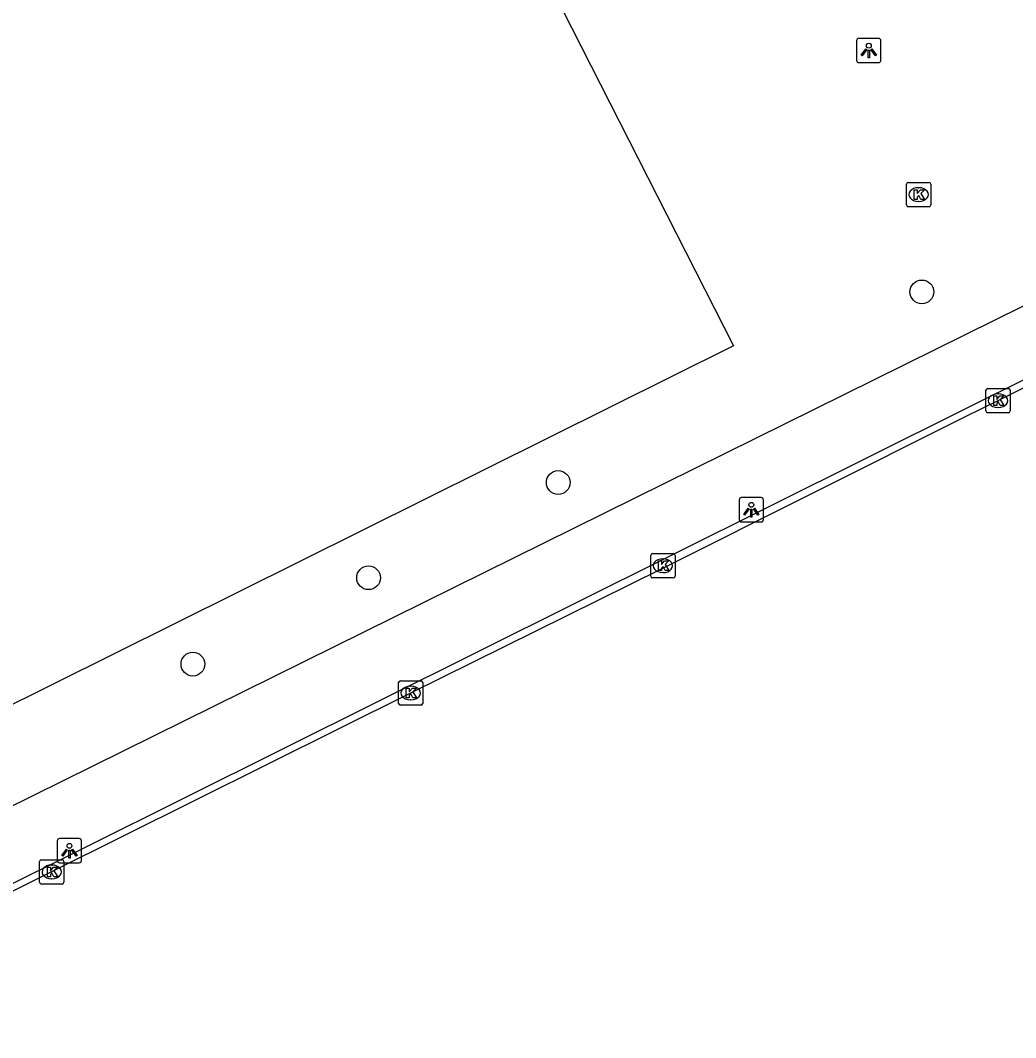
# Model space of a CAD drawing. Extents: x 157692 to 159670, y 381454 to 383289.
# Drawn here: x 157961.11 to 158002.07, y 381520.12 to 381562 of the extents above; entities that cross this region are included whole.
import ezdxf

# ---------------------------------------------------------------- set-up
doc = ezdxf.new("R2010")
doc.units = 0
for name, color, linetype in [('IMGEO_Boom', 7, 'Continuous'), ('IMGEO_Fietspad_gesloten', 7, 'Continuous'), ('IMGEO_Groenvoorziening', 7, 'Continuous'), ('IMGEO_Kolk', 7, 'Continuous'), ('IMGEO_Lichtpunt', 7, 'Continuous'), ('IMGEO_Pand', 7, 'Continuous')]:
    doc.layers.add(name, color=color, linetype=linetype)

msp = doc.modelspace()

# ---------------------------------------------------------------- linework, layer by layer
at = {"layer": 'IMGEO_Boom'}
for centre in [(157998.212, 381550.821), (157983.248, 381542.974), (157975.442, 381539.055), (157968.213, 381535.499)]:
    msp.add_circle(centre, 0.489, dxfattribs=at)
at = {"layer": 'IMGEO_Fietspad_gesloten'}
for points in [[(157948.729, 381520.123), (157948.595, 381520.399), (157951.776, 381521.984), (158000, 381546.003), (158010.726, 381551.345)], [(158010.864, 381551.068), (158001.344, 381546.344), (158000, 381545.672), (157987.477, 381539.407), (157977.172, 381534.309), (157962.4, 381526.946), (157948.729, 381520.123)]]:
    msp.add_lwpolyline(points, dxfattribs=at)
at = {"layer": 'IMGEO_Groenvoorziening'}
msp.add_lwpolyline([(158023.394, 381560.624), (158000, 381549.058), (157950.484, 381524.578), (157943.503, 381523.772), (157943.694, 381524.155), (157930.457, 381522.677)], dxfattribs=at)
at = {"layer": 'IMGEO_Kolk'}
for p, q in [((157997.579, 381554.403), (157997.579, 381555.255)), ((157997.654, 381555.329), (157998.506, 381555.329)), ((157998.58, 381555.255), (157998.58, 381554.403)), ((157998.067, 381555.109), (157998.092, 381555.109)), ((157998.09, 381554.549), (157998.065, 381554.549)), ((157998.506, 381554.329), (157997.654, 381554.329)), ((158000.922, 381546.845), (158001.774, 381546.845)), ((158000.847, 381545.919), (158000.847, 381546.771)), ((158001.335, 381546.625), (158001.36, 381546.625)), ((158001.848, 381546.771), (158001.848, 381545.919)), ((158001.358, 381546.065), (158001.333, 381546.065)), ((158001.774, 381545.845), (158000.922, 381545.845)), ((157987.052, 381539.122), (157987.052, 381539.974)), ((157987.127, 381540.048), (157987.979, 381540.048)), ((157987.54, 381539.828), (157987.565, 381539.828)), ((157988.053, 381539.974), (157988.053, 381539.122)), ((157987.979, 381539.048), (157987.127, 381539.048)), ((157987.563, 381539.268), (157987.538, 381539.268)), ((157976.675, 381533.884), (157976.675, 381534.736)), ((157976.75, 381534.81), (157977.602, 381534.81)), ((157977.676, 381534.736), (157977.676, 381533.884)), ((157977.163, 381534.59), (157977.188, 381534.59)), ((157977.186, 381534.03), (157977.161, 381534.03)), ((157977.602, 381533.81), (157976.75, 381533.81)), ((157961.903, 381526.521), (157961.903, 381527.373)), ((157961.978, 381527.447), (157962.83, 381527.447)), ((157962.391, 381527.227), (157962.416, 381527.227)), ((157962.904, 381527.373), (157962.904, 381526.521)), ((157962.83, 381526.447), (157961.978, 381526.447)), ((157962.414, 381526.667), (157962.389, 381526.667))]:
    msp.add_line(p, q, dxfattribs=at)
for points in [[(157997.579, 381554.403), (157997.579, 381555.255)], [(157997.654, 381555.329), (157998.506, 381555.329)], [(157998.58, 381555.255), (157998.58, 381554.403)], [(157997.9, 381555.029), (157998.023, 381555.029), (157998.023, 381554.878), (157998.153, 381555.029), (157998.317, 381555.029), (157998.171, 381554.878), (157998.324, 381554.629), (157998.172, 381554.629), (157998.087, 381554.793), (157998.023, 381554.726), (157998.023, 381554.629), (157997.9, 381554.629), (157997.9, 381555.029)], [(157998.506, 381554.329), (157997.654, 381554.329)], [(158000.922, 381546.845), (158001.774, 381546.845)], [(158000.847, 381545.919), (158000.847, 381546.771)], [(158001.168, 381546.545), (158001.291, 381546.545), (158001.291, 381546.394), (158001.421, 381546.545), (158001.585, 381546.545), (158001.439, 381546.394), (158001.592, 381546.145), (158001.44, 381546.145), (158001.355, 381546.309), (158001.291, 381546.242), (158001.291, 381546.145), (158001.168, 381546.145), (158001.168, 381546.545)], [(158001.848, 381546.771), (158001.848, 381545.919)], [(158001.774, 381545.845), (158000.922, 381545.845)], [(157987.052, 381539.122), (157987.052, 381539.974)], [(157987.127, 381540.048), (157987.979, 381540.048)], [(157987.373, 381539.748), (157987.496, 381539.748), (157987.496, 381539.597), (157987.626, 381539.748), (157987.79, 381539.748), (157987.644, 381539.597), (157987.797, 381539.348), (157987.645, 381539.348), (157987.56, 381539.512), (157987.496, 381539.445), (157987.496, 381539.348), (157987.373, 381539.348), (157987.373, 381539.748)], [(157988.053, 381539.974), (157988.053, 381539.122)], [(157987.979, 381539.048), (157987.127, 381539.048)], [(157976.675, 381533.884), (157976.675, 381534.736)], [(157976.75, 381534.81), (157977.602, 381534.81)], [(157977.676, 381534.736), (157977.676, 381533.884)], [(157976.996, 381534.51), (157977.119, 381534.51), (157977.119, 381534.359), (157977.249, 381534.51), (157977.413, 381534.51), (157977.267, 381534.359), (157977.42, 381534.11), (157977.268, 381534.11), (157977.183, 381534.274), (157977.119, 381534.207), (157977.119, 381534.11), (157976.996, 381534.11), (157976.996, 381534.51)], [(157977.602, 381533.81), (157976.75, 381533.81)], [(157961.903, 381526.521), (157961.903, 381527.373)], [(157961.978, 381527.447), (157962.83, 381527.447)], [(157962.904, 381527.373), (157962.904, 381526.521)], [(157962.224, 381527.147), (157962.347, 381527.147), (157962.347, 381526.996), (157962.477, 381527.147), (157962.641, 381527.147), (157962.495, 381526.996), (157962.648, 381526.747), (157962.496, 381526.747), (157962.411, 381526.911), (157962.347, 381526.844), (157962.347, 381526.747), (157962.224, 381526.747), (157962.224, 381527.147)], [(157962.83, 381526.447), (157961.978, 381526.447)]]:
    msp.add_lwpolyline(points, dxfattribs=at)
for centre, start, end in [((157997.656, 381555.253), 91.552, 178.448), ((157997.656, 381555.253), 91.552, 178.448), ((157998.504, 381555.253), 1.552, 88.448), ((157998.504, 381555.253), 1.552, 88.448), ((157997.656, 381554.405), 181.552, 268.448), ((157997.656, 381554.405), 181.552, 268.448), ((157998.504, 381554.405), 271.552, 358.448), ((157998.504, 381554.405), 271.552, 358.448), ((158000.924, 381546.769), 91.552, 178.448), ((158000.924, 381546.769), 91.552, 178.448), ((158001.772, 381546.769), 1.552, 88.448), ((158001.772, 381546.769), 1.552, 88.448), ((158000.924, 381545.921), 181.552, 268.448), ((158000.924, 381545.921), 181.552, 268.448), ((158001.772, 381545.921), 271.552, 358.448), ((158001.772, 381545.921), 271.552, 358.448), ((157987.129, 381539.972), 91.552, 178.448), ((157987.129, 381539.972), 91.552, 178.448), ((157987.977, 381539.972), 1.552, 88.448), ((157987.977, 381539.972), 1.552, 88.448), ((157987.129, 381539.124), 181.552, 268.448), ((157987.129, 381539.124), 181.552, 268.448), ((157987.977, 381539.124), 271.552, 358.448), ((157987.977, 381539.124), 271.552, 358.448), ((157976.752, 381534.734), 91.552, 178.448), ((157976.752, 381534.734), 91.552, 178.448), ((157977.6, 381534.734), 1.552, 88.448), ((157977.6, 381534.734), 1.552, 88.448), ((157976.752, 381533.886), 181.552, 268.448), ((157976.752, 381533.886), 181.552, 268.448), ((157977.6, 381533.886), 271.552, 358.448), ((157977.6, 381533.886), 271.552, 358.448), ((157961.98, 381527.371), 91.552, 178.448), ((157961.98, 381527.371), 91.552, 178.448), ((157962.828, 381527.371), 1.552, 88.448), ((157962.828, 381527.371), 1.552, 88.448), ((157961.98, 381526.523), 181.552, 268.448), ((157961.98, 381526.523), 181.552, 268.448), ((157962.828, 381526.523), 271.552, 358.448), ((157962.828, 381526.523), 271.552, 358.448)]:
    msp.add_arc(centre, 0.0765, start, end, dxfattribs=at)
for centre, major_axis, ratio, start_param, end_param in [((157998.066, 381554.829), (-0.387, 0.002), 0.722429, 4.712389, 7.853982), ((157998.091, 381554.829), (-0.39, 0.002), 0.717154, 1.570796, 4.712389), ((158001.334, 381546.345), (-0.387, 0.002), 0.722429, 4.712389, 7.853982), ((158001.359, 381546.345), (-0.39, 0.002), 0.717154, 1.570796, 4.712389), ((157987.539, 381539.548), (-0.387, 0.002), 0.722429, 4.712389, 7.853982), ((157987.564, 381539.548), (-0.39, 0.002), 0.717154, 1.570796, 4.712389), ((157977.162, 381534.31), (-0.387, 0.002), 0.722429, 4.712389, 7.853982), ((157977.187, 381534.31), (-0.39, 0.002), 0.717154, 1.570796, 4.712389), ((157962.39, 381526.947), (-0.387, 0.002), 0.722429, 4.712389, 7.853982), ((157962.415, 381526.947), (-0.39, 0.002), 0.717154, 1.570796, 4.712389)]:
    msp.add_ellipse(centre, major_axis=major_axis, ratio=ratio, start_param=start_param, end_param=end_param, dxfattribs=at)
at = {"layer": 'IMGEO_Lichtpunt'}
for p, q in [((157995.529, 381561.161), (157995.529, 381560.354)), ((157995.529, 381561.161), (157995.529, 381560.354)), ((157996.431, 381561.256), (157995.623, 381561.256)), ((157996.431, 381561.256), (157995.623, 381561.256)), ((157996.525, 381560.354), (157996.525, 381561.161)), ((157996.525, 381560.354), (157996.525, 381561.161)), ((157995.623, 381560.26), (157996.431, 381560.26)), ((157995.623, 381560.26), (157996.431, 381560.26)), ((157990.694, 381542.257), (157990.694, 381541.45)), ((157990.694, 381542.257), (157990.694, 381541.45)), ((157991.596, 381542.352), (157990.788, 381542.352)), ((157991.596, 381542.352), (157990.788, 381542.352)), ((157991.69, 381541.45), (157991.69, 381542.257)), ((157991.69, 381541.45), (157991.69, 381542.257)), ((157990.788, 381541.356), (157991.596, 381541.356)), ((157990.788, 381541.356), (157991.596, 381541.356)), ((157962.632, 381528.221), (157962.632, 381527.414)), ((157962.632, 381528.221), (157962.632, 381527.414)), ((157963.534, 381528.316), (157962.726, 381528.316)), ((157963.534, 381528.316), (157962.726, 381528.316)), ((157963.628, 381527.414), (157963.628, 381528.221)), ((157963.628, 381527.414), (157963.628, 381528.221)), ((157962.726, 381527.32), (157963.534, 381527.32)), ((157962.726, 381527.32), (157963.534, 381527.32))]:
    msp.add_line(p, q, dxfattribs=at)
for points in [[(157995.903, 381560.825), (157995.942, 381560.797), (157995.754, 381560.535), (157995.716, 381560.562), (157995.903, 381560.825)], [(157996.005, 381560.777), (157996.052, 381560.777), (157996.052, 381560.455), (157996.005, 381560.455), (157996.005, 381560.777)], [(157996.115, 381560.797), (157996.153, 381560.824), (157996.34, 381560.562), (157996.301, 381560.534), (157996.115, 381560.797)], [(157991.068, 381541.921), (157991.107, 381541.893), (157990.919, 381541.631), (157990.881, 381541.658), (157991.068, 381541.921)], [(157991.17, 381541.873), (157991.217, 381541.873), (157991.217, 381541.551), (157991.17, 381541.551), (157991.17, 381541.873)], [(157991.28, 381541.893), (157991.318, 381541.92), (157991.505, 381541.658), (157991.466, 381541.63), (157991.28, 381541.893)], [(157963.006, 381527.885), (157963.045, 381527.857), (157962.857, 381527.595), (157962.819, 381527.622), (157963.006, 381527.885)], [(157963.108, 381527.837), (157963.155, 381527.837), (157963.155, 381527.515), (157963.108, 381527.515), (157963.108, 381527.837)], [(157963.218, 381527.857), (157963.256, 381527.884), (157963.443, 381527.622), (157963.404, 381527.594), (157963.218, 381527.857)]]:
    msp.add_lwpolyline(points, dxfattribs=at)
for centre in [(157996.028, 381560.959), (157991.193, 381542.055), (157963.131, 381528.019)]:
    msp.add_circle(centre, 0.0994, dxfattribs=at)
for centre, start, end in [((157995.623, 381561.161), 90, 180), ((157995.623, 381561.161), 90, 180), ((157996.431, 381561.161), 0, 90), ((157996.431, 381561.161), 0, 90), ((157995.623, 381560.354), 180, 270), ((157995.623, 381560.354), 180, 270), ((157996.431, 381560.354), 270, 0), ((157996.431, 381560.354), 270, 360), ((157990.788, 381542.257), 90, 180), ((157990.788, 381542.257), 90, 180), ((157991.596, 381542.257), 0, 90), ((157991.596, 381542.257), 0, 90), ((157990.788, 381541.45), 180, 270), ((157990.788, 381541.45), 180, 270), ((157991.596, 381541.45), 270, 0), ((157991.596, 381541.45), 270, 360), ((157962.726, 381528.221), 90, 180), ((157962.726, 381528.221), 90, 180), ((157963.534, 381528.221), 0, 90), ((157963.534, 381528.221), 0, 90), ((157962.726, 381527.414), 180, 270), ((157962.726, 381527.414), 180, 270), ((157963.534, 381527.414), 270, 0), ((157963.534, 381527.414), 270, 360)]:
    msp.add_arc(centre, 0.0946, start, end, dxfattribs=at)
at = {"layer": 'IMGEO_Pand'}
msp.add_lwpolyline([(157944.012, 381552.206), (157940.297, 381559.668), (157965.864, 381572.367), (157967.892, 381568.285), (157977.928, 381573.254), (157990.462, 381548.606), (157959.887, 381533.401), (157957.749, 381537.478), (157951.566, 381549.266), (157946.672, 381546.863)], dxfattribs=at)

doc.saveas('drawing.dxf')
